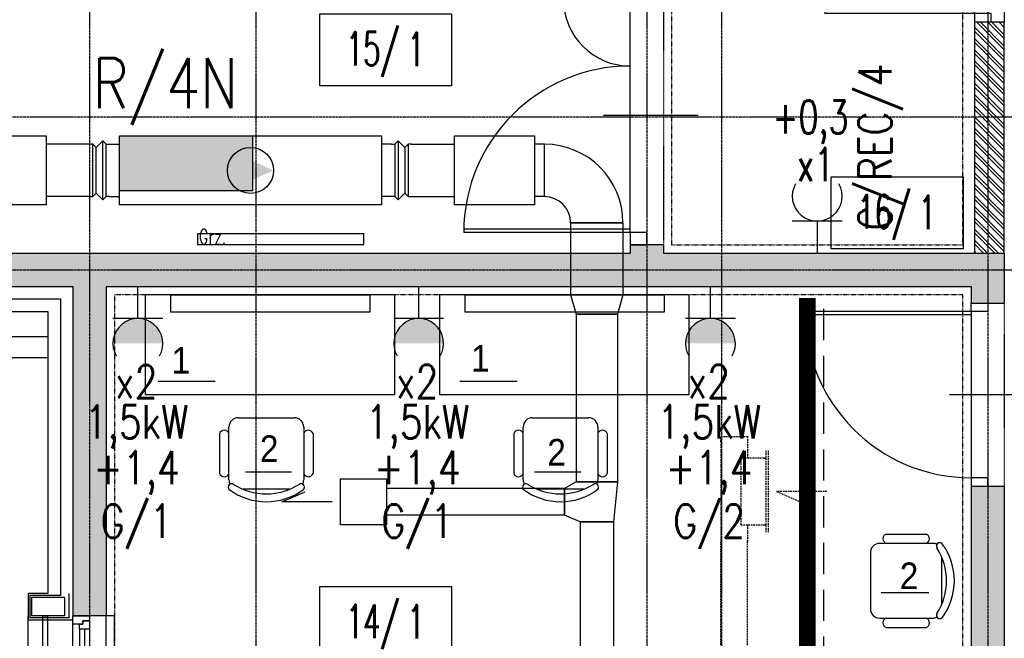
# Model space of a CAD drawing. Extents: x -7228 to 74941, y -112898 to 85621.
# Tile 369 of 635: x 51396 to 51988, y 38503 to 38875. Entities that reach past the tile are written whole.
import ezdxf
from ezdxf.enums import TextEntityAlignment as Align

# ---------------------------------------------------------------- set-up
doc = ezdxf.new("R2010")
doc.units = 0
for name, pattern in [('CENTER', [2, 1.25, -0.25, 0.25, -0.25]), ('DASHDOT', [1, 0.5, -0.25, 0, -0.25]), ('DASHED', [0.75, 0.5, -0.25]), ('DASHED2', [0.375, 0.25, -0.125]), ('DIVIDE', [31.75, 12.7, -6.35, 0, -6.35, 0, -6.35])]:
    doc.linetypes.add(name, pattern=pattern)
doc.layers.get('0').update_dxf_attribs({"color": 101, "linetype": 'CONTINUOUS'})
doc.layers.add('-A_NR', color=8, linetype='CONTINUOUS', plot=False)
for name, color, linetype in [('Drz---drzwi', 5, 'CONTINUOUS'), ('E35', 6, 'CONTINUOUS'), ('E50', 3, 'CONTINUOUS'), ('E50kor', 3, 'CONTINUOUS'), ('Ins-co', 2, 'CONTINUOUS'), ('Ins-went', 141, 'CONTINUOUS'), ('Okn---okna', 5, 'CONTINUOUS'), ('Opis-pom', 6, 'CONTINUOUS'), ('Opis_pom_ramka', 6, 'CONTINUOUS'), ('Os-osie glowne', 1, 'CENTER'), ('Sc-beton', 7, 'CONTINUOUS'), ('Sc-beton-hatch', 86, 'CONTINUOUS'), ('Sc-cegla pustak', 42, 'CONTINUOUS'), ('Sc-cegla pustak-hatch', 8, 'CONTINUOUS'), ('Sc-drewno', 22, 'CONTINUOUS'), ('Sc-izolacja term-styropian', 151, 'STYROPIAN-KA'), ('Sc-nadproza kon', 5, 'DASHED2'), ('Suf-widok', 8, 'CONTINUOUS'), ('W-idok', 8, 'CONTINUOUS'), ('Wyp-meble', 155, 'CONTINUOUS')]:
    doc.layers.add(name, color=color, linetype=linetype)
doc.styles.add('ARIAL_CE', font='ARIAL.TTF', dxfattribs={"width": 0.8})
doc.styles.add('KA wymiar', font='romans.shx', dxfattribs={"width": 0.6})
doc.styles.add('ROMANS', font='romans', dxfattribs={"width": 0.85})
doc.linetypes.add('BATTING', pattern='A,0.0001,-0.1,[134,ltypeshp.shx,S=0.1,R=0,X=-0.1,Y=0],-0.2,[134,ltypeshp.shx,S=0.1,R=180,X=0.1,Y=0],-0.1', length=0.4001)
doc.linetypes.add('STYROPIAN-KA', pattern='A,0.0001,-0.1,[135,ltypeshp.shx,S=0.1,R=0,X=-0.1,Y=0],0,[135,ltypeshp.shx,S=0.1,R=180,X=0.1,Y=0],-0.1', length=0.2001)

# ---------------------------------------------------------------- blocks, each defined once
blk = doc.blocks.new('_DKGJHF')
at = {"ltscale": 7}
for p, q in [((-21.08, -77), (35.92, -77)), ((-5, -147.5), (-105, -147.5)), ((-5, -145.5), (-104.98, -145.5))]:
    blk.add_line(p, q, dxfattribs=at)
for points in [[(5, -7.5), (5, 0), (-5, 0), (-5, -7.5)], [(5, -155), (5, -147.5), (-5, -147.5), (-5, -155)]]:
    blk.add_lwpolyline(points, close=True, dxfattribs=at)
for points in [[(-45, -7.5), (-5, -7.5)], [(-5, -147.5), (-5, -7.5)]]:
    blk.add_lwpolyline(points, dxfattribs=at)
for centre, radius, start, end in [((-5, -7.5), 40, 180, 270), ((-5, -147.5), 100, 90, 180)]:
    blk.add_arc(centre, radius, start, end)
blk = doc.blocks.new('_dhgfkgh')
at = {"ltscale": 7}
for p, q in [((-23, -65), (34, -65)), ((-10, -123), (-99.98, -123)), ((-10, -125), (-100, -125))]:
    blk.add_line(p, q, dxfattribs=at)
for points in [[(0, -5), (0, 0), (-10, 0), (-10, -5)], [(0, -130), (0, -125), (-10, -125), (-10, -130)]]:
    blk.add_lwpolyline(points, close=True, dxfattribs=at)
for points in [[(-40, -5), (-10, -5)], [(-10, -125), (-10, -5)]]:
    blk.add_lwpolyline(points, dxfattribs=at)
for centre, radius, start, end in [((-10, -5), 30, 180, 270), ((-10, -125), 90, 90, 180)]:
    blk.add_arc(centre, radius, start, end)
blk = doc.blocks.new('_jhjhgjdghgg')
at = {"ltscale": 7}
for p, q in [((-10, -5), (-110, -5)), ((-10, -7), (-109.98, -7)), ((-23, -55), (34, -55))]:
    blk.add_line(p, q, dxfattribs=at)
for points in [[(0, 0), (0, -5), (-10, -5), (-10, 0)], [(0, -110), (0, -105), (-10, -105), (-10, -110)]]:
    blk.add_lwpolyline(points, close=True, dxfattribs=at)
blk.add_lwpolyline([(-10, -5), (-10, -105)], dxfattribs=at)
blk.add_arc((-10, -5), 100, 180, 270)
blk = doc.blocks.new('_dsjhgfdfg')
for p, q in [((-28, -150), (-28, 0)), ((-28, 0), (-25, 0)), ((15, 0), (10, 0)), ((15, -150), (15, 0)), ((-10, -145), (-10, -5)), ((-6, -8), (-6, -142)), ((-3, -8), (-3, -142)), ((0, -8), (0, -142)), ((-25, -150), (-28, -150)), ((10, -150), (15, -150))]:
    blk.add_line(p, q)
at = {"linetype": 'DASHED2'}
for p, q in [((10, -150), (10, 0)), ((-25, -150), (-25, 0))]:
    blk.add_line(p, q, dxfattribs=at)
for points in [[(-10, -5), (-10, 0), (0, 0), (0, -3), (-4, -3), (-4, -5)], [(-6, -8), (-6, -5), (-4, -5), (-4, -3), (0, -3), (0, -5), (0, -8)], [(-6, -142), (-6, -145), (-4, -145), (-4, -147), (0, -147), (0, -145), (0, -142)], [(-10, -145), (-10, -150), (0, -150), (0, -147), (-4, -147), (-4, -145)]]:
    blk.add_lwpolyline(points, close=True)
blk = doc.blocks.new('_opis_pom_metka')
at = {"layer": 'Opis_pom_ramka'}
blk.add_lwpolyline([(-33.13, 0), (32.87, 0), (32.87, -36), (-33.13, -36)], close=True, dxfattribs=at)
at = {"style": 'KA wymiar', "width": 0.6}
blk.add_attdef('KO/', text='', height=16.8, dxfattribs=at).set_placement((3.45, -25.87), align=Align.RIGHT)
blk.add_attdef('NR', (3.8, -26.16), '', height=16.8, dxfattribs=at)
blk = doc.blocks.new('_fotel_fryz')
for p, q in [((-16.85, 0), (16.85, 0)), ((-22.46, -37.44), (-22.46, -5.62)), ((22.46, -5.62), (22.46, -37.44)), ((-28.08, -9.59), (-28.08, -33.46)), ((28.08, -9.59), (28.08, -33.46)), ((13.93, -43.06), (-13.93, -43.06))]:
    blk.add_line(p, q)
for centre, radius, start, end in [((-16.85, -5.62), 5.62, 90, 180), ((16.85, -5.62), 5.62, 0, 90), ((-25.27, -10.41), 2.92, 16.2602, 163.7398), ((25.27, -10.41), 2.92, 16.2602, 163.7398), ((-25.27, -32.64), 2.92, 196.2602, 343.7398), ((25.27, -32.64), 2.92, 196.2602, 343.7398), ((-20.82, -41.83), 2.05, 57.97259, 216.69006), ((-16.85, -37.44), 5.62, 180, 207.58444), ((0, -9.03), 36.77, 237.57575, 302.42425), ((20.82, -41.83), 2.05, 323.30994, 122.02741), ((16.85, -37.44), 5.62, 332.41556, 0), ((0, -13.1), 37.44, 233.1301, 306.8699)]:
    blk.add_arc(centre, radius, start, end)
blk = doc.blocks.new('g2')
at = {"layer": 'E35'}
blk.add_line((15, 19.27), (-15, 19.27), dxfattribs=at)
blk.add_arc((0, 34.27), 15, 150, 30, dxfattribs=at)
at = {"layer": 'E50'}
blk.add_line((0, 19.27), (0, 0), dxfattribs=at)

msp = doc.modelspace()

# ---------------------------------------------------------------- hatches: boundary and pattern name
at = {"layer": 'E35'}
for points in [[(51481.655, 38680.363), (51451.655, 38680.363, -1)], [(51650.505, 38680.363), (51620.505, 38680.363, -1)], [(51825.905, 38680.363), (51795.905, 38680.363, -1)]]:
    msp.add_hatch(color=256, dxfattribs=at).paths.add_polyline_path(points)
at = {"layer": 'E50'}
msp.add_hatch(color=256, dxfattribs=at).paths.add_polyline_path([(51535.528, 38771.883), (51535.528, 38804.955), (51455.528, 38804.955), (51455.528, 38771.883)])
at = {"layer": 'Sc-beton-hatch'}
h = msp.add_hatch(dxfattribs=at)
h.set_pattern_fill('ANSI33', color=256, style=0)
h.paths.add_polyline_path([(51347.547, 38734.472), (51347.547, 38744.472), (51327.547, 38744.472), (51327.547, 38714.472), (51427.547, 38714.472), (51427.547, 38516.472), (51447.547, 38516.472), (51447.547, 38714.472), (51967.547, 38714.472), (51967.547, 38704.472), (51987.547, 38704.472), (51987.547, 38734.472), (51782.547, 38734.472), (51782.547, 38739.472), (51762.547, 38739.472), (51762.547, 38734.472)])
h.paths.add_polyline_path([(51447.547, 38366.472), (51427.547, 38366.472), (51427.547, 38266.472), (51447.547, 38266.472)])
h.paths.add_polyline_path([(51967.547, 38076.472), (51907.547, 38076.472), (51907.547, 38056.472), (51967.547, 38056.472), (51967.547, 37546.472), (51987.547, 37546.472), (51987.547, 38056.472), (52278.547, 38056.472), (52278.547, 37741.472), (52298.547, 37741.472), (52351.547, 37741.472), (52351.547, 37761.472), (52298.547, 37761.472), (52298.547, 38076.472), (51987.547, 38076.472), (51987.547, 38594.472), (51967.547, 38594.472)])
h.paths.add_polyline_path([(51447.547, 38076.472), (51447.547, 38116.472), (51427.547, 38116.472), (51427.547, 38016.472), (51447.547, 38016.472), (51447.547, 38056.472), (51807.547, 38056.472), (51807.547, 38076.472)])
at = {"layer": 'Sc-cegla pustak-hatch'}
h = msp.add_hatch(dxfattribs=at)
h.set_pattern_fill('ANSI32', color=256, scale=0.5, angle=90, style=0)
h.paths.add_polyline_path([(51969.547, 38734.472), (51987.547, 38734.472), (51987.547, 38873.472), (51969.547, 38873.472)])

# ---------------------------------------------------------------- linework, layer by layer
at = {"layer": '-A_NR'}
for p, q in [((51478.715, 38657.537), (51513.112, 38657.537)), ((51660.256, 38657.537), (51694.653, 38657.537)), ((51531.266, 38603.127), (51558.975, 38603.127)), ((51705.163, 38603.127), (51732.872, 38603.127)), ((51913.457, 38530.582), (51942.121, 38530.582))]:
    msp.add_line(p, q, dxfattribs=at)
at = {"layer": 'E35'}
for p, q in [((51481.603, 38695.202), (51451.603, 38695.202)), ((51650.454, 38695.202), (51620.454, 38695.202)), ((51825.853, 38695.202), (51795.853, 38695.202))]:
    msp.add_line(p, q, dxfattribs=at)
for centre in [(51466.603, 38680.202), (51635.454, 38680.202), (51810.853, 38680.202)]:
    msp.add_arc(centre, 15, 330, 210, dxfattribs=at)
at = {"layer": 'E50'}
for p, q in [((51466.603, 38695.202), (51466.603, 38714.472)), ((51635.454, 38695.202), (51635.454, 38714.472)), ((51810.853, 38695.202), (51810.853, 38714.472))]:
    msp.add_line(p, q, dxfattribs=at)
msp.add_lwpolyline([(51535.528, 38804.955), (51535.528, 38771.883), (51455.528, 38771.883), (51455.528, 38804.955)], close=True, dxfattribs=at)
at = {"layer": 'E50', "const_width": 10}
msp.add_lwpolyline([(51869.057, 37782.176), (51869.057, 38707.522)], dxfattribs=at)
at = {"layer": 'E50kor', "linetype": 'DASHED2', "ltscale": 75}
msp.add_line((51879.057, 37782.176), (51879.057, 38707.522), dxfattribs=at)
at = {"layer": 'Ins-co'}
msp.add_lwpolyline([(51502.547, 38746.073), (51502.547, 38739.673), (51602.547, 38739.673), (51602.547, 38746.073)], close=True, dxfattribs=at)
at = {"layer": 'Ins-went', "ltscale": 2}
for p, q in [((51363.528, 38804.955), (51411.528, 38804.955)), ((51411.528, 38804.955), (51411.528, 38763.455)), ((51417.528, 38799.955), (51411.528, 38799.955)), ((51437.528, 38799.955), (51417.528, 38799.955)), ((51439.528, 38799.955), (51437.528, 38799.955)), ((51439.528, 38799.955), (51441.528, 38797.955)), ((51439.528, 38768.455), (51439.528, 38799.955)), ((51441.528, 38797.955), (51445.528, 38801.955)), ((51445.528, 38766.455), (51445.528, 38801.955)), ((51445.528, 38801.955), (51447.528, 38799.955)), ((51447.528, 38768.455), (51447.528, 38799.955)), ((51447.528, 38799.955), (51449.528, 38799.955)), ((51449.528, 38799.955), (51455.528, 38799.955)), ((51455.528, 38804.955), (51613.128, 38804.955)), ((51455.528, 38763.455), (51455.528, 38804.955)), ((51613.128, 38804.955), (51613.128, 38763.455)), ((51619.128, 38799.955), (51613.128, 38799.955)), ((51619.128, 38799.955), (51621.128, 38799.955)), ((51621.128, 38799.955), (51623.128, 38801.955)), ((51621.128, 38799.955), (51621.128, 38768.455)), ((51623.128, 38801.955), (51623.128, 38766.455)), ((51623.128, 38801.955), (51627.128, 38797.955)), ((51627.128, 38797.955), (51629.128, 38799.955)), ((51631.128, 38799.955), (51629.128, 38799.955)), ((51629.128, 38799.955), (51629.128, 38768.455)), ((51631.128, 38799.955), (51651.028, 38799.955)), ((51651.028, 38799.955), (51657.028, 38799.955)), ((51657.028, 38804.955), (51705.028, 38804.955)), ((51657.028, 38763.455), (51657.028, 38804.955)), ((51705.028, 38804.955), (51705.028, 38763.455)), ((51711.028, 38799.955), (51705.028, 38799.955)), ((51441.528, 38770.455), (51441.528, 38797.955)), ((51627.128, 38797.955), (51627.128, 38770.455)), ((51441.528, 38770.455), (51439.528, 38768.455)), ((51445.528, 38766.455), (51441.528, 38770.455)), ((51627.128, 38770.455), (51623.128, 38766.455)), ((51629.128, 38768.455), (51627.128, 38770.455)), ((51417.528, 38768.455), (51411.528, 38768.455)), ((51437.528, 38768.455), (51417.528, 38768.455)), ((51437.528, 38768.455), (51439.528, 38768.455)), ((51447.528, 38768.455), (51445.528, 38766.455)), ((51449.528, 38768.455), (51447.528, 38768.455)), ((51449.528, 38768.455), (51455.528, 38768.455)), ((51619.128, 38768.455), (51613.128, 38768.455)), ((51621.128, 38768.455), (51619.128, 38768.455)), ((51623.128, 38766.455), (51621.128, 38768.455)), ((51629.128, 38768.455), (51631.128, 38768.455)), ((51631.128, 38768.455), (51651.028, 38768.455)), ((51651.028, 38768.455), (51657.028, 38768.455)), ((51711.028, 38768.455), (51705.028, 38768.455)), ((51411.528, 38763.455), (51363.528, 38763.455)), ((51613.128, 38763.455), (51455.528, 38763.455)), ((51705.028, 38763.455), (51657.028, 38763.455)), ((51726.778, 38752.705), (51758.278, 38752.705)), ((51726.778, 38752.705), (51726.778, 38709.505)), ((51758.278, 38752.705), (51726.778, 38752.705)), ((51758.278, 38752.705), (51758.278, 38709.505)), ((51726.778, 38709.505), (51758.278, 38709.505)), ((51726.778, 38709.505), (51730.028, 38697.805)), ((51758.278, 38709.505), (51726.778, 38709.505)), ((51758.278, 38709.505), (51755.028, 38697.805)), ((51730.028, 38697.805), (51755.028, 38697.805)), ((51730.028, 38697.805), (51730.028, 38597.005)), ((51755.028, 38697.805), (51730.028, 38697.805)), ((51755.028, 38697.805), (51755.028, 38597.005)), ((51730.028, 38597.051), (51723.028, 38593.051)), ((51723.028, 38593.051), (51723.028, 38577.051)), ((51723.028, 38577.051), (51723.028, 38593.051)), ((51730.028, 38597.051), (51755.028, 38597.051)), ((51755.028, 38597.005), (51730.028, 38597.005)), ((51755.028, 38597.051), (51752.528, 38573.051)), ((51732.528, 38573.051), (51723.028, 38577.051)), ((51732.528, 38573.051), (51752.528, 38573.051)), ((51732.528, 38573.051), (51732.528, 38422.351)), ((51752.528, 38573.051), (51732.528, 38573.051)), ((51752.528, 38573.051), (51752.528, 38422.351))]:
    msp.add_line(p, q, dxfattribs=at)
at = {"layer": 'Ins-went', "linetype": 'DASHED', "ltscale": 2}
for p, q in [((51817.137, 38621.228), (51817.137, 38624.228)), ((51817.137, 38624.228), (51833.137, 38624.228)), ((51833.137, 38624.228), (51833.137, 38621.228)), ((51817.137, 38621.228, 3630), (51817.137, 38561.228, 3630)), ((51833.137, 38621.228, 3630), (51833.137, 38611.228, 3630)), ((51843.137, 38611.228, 3630), (51829.137, 38611.228, 3630)), ((51829.137, 38611.228, 3630), (51829.137, 38571.228, 3630)), ((51829.137, 38611.228, 3630), (51829.137, 38571.228, 3630)), ((51843.137, 38611.228), (51844.137, 38611.228)), ((51844.137, 38615.728), (51844.137, 38566.728)), ((51845.637, 38615.728), (51845.637, 38566.728)), ((51829.137, 38571.228, 3630), (51843.137, 38571.228, 3630)), ((51833.137, 38571.228, 3630), (51833.137, 38561.228, 3630)), ((51843.137, 38571.228), (51844.137, 38571.228)), ((51817.137, 38471.971), (51817.137, 38561.271)), ((51833.137, 38471.971), (51833.137, 38561.271))]:
    msp.add_line(p, q, dxfattribs=at)
at = {"layer": 'Ins-went', "ltscale": 2}
for points in [[(51711.028, 38768.455), (51711.028, 38799.955)], [(51723.028, 38593.051), (51616.057, 38593.051)], [(51583.357, 38585.051), (51553.119, 38585.051), (51567.133, 38591.073)], [(51723.028, 38577.051), (51616.057, 38577.051)]]:
    msp.add_lwpolyline(points, dxfattribs=at)
msp.add_lwpolyline([(51588.357, 38598.901), (51616.057, 38598.901), (51616.057, 38571.201), (51588.357, 38571.201)], close=True, dxfattribs=at)
at = {"layer": 'Ins-went', "linetype": 'DASHED', "ltscale": 2}
msp.add_lwpolyline([(51880.875, 38591.228), (51850.637, 38591.228), (51864.651, 38585.206)], dxfattribs=at)
at = {"layer": 'Ins-went', "ltscale": 2}
msp.add_circle((51534.328, 38784.205), 13.833, dxfattribs=at)
for radius in [47.25, 15.75]:
    msp.add_arc((51711.028, 38752.705), radius, 0, 90, dxfattribs=at)
msp.add_solid([(51525.178, 38794.58), (51548.162, 38784.205), (51525.178, 38773.83)], dxfattribs=at)
at = {"layer": 'Os-osie glowne'}
for points in [[(51437.547, 39998.472), (51437.547, 34021.472)], [(51537.547, 39998.472), (51537.547, 33951.472)], [(51772.547, 39998.472), (51772.547, 33951.472)], [(51817.547, 39998.472), (51817.547, 34021.472)], [(51977.547, 39998.472), (51977.547, 34021.472)], [(50700.047, 38816.472), (62792.547, 38816.472)], [(50700.047, 38724.472), (62792.547, 38724.472)]]:
    msp.add_lwpolyline(points, dxfattribs=at)
at = {"layer": 'Sc-beton'}
for points in [[(51762.547, 38739.472), (51762.547, 38734.472)], [(51782.547, 38739.472), (51762.547, 38739.472)], [(51782.547, 38739.472), (51782.547, 38734.472)], [(51347.547, 38734.472), (51762.547, 38734.472)], [(51782.547, 38734.472), (51987.547, 38734.472)], [(51987.547, 38734.472), (51987.547, 38704.472)], [(51327.547, 38714.472), (51427.547, 38714.472)], [(51427.547, 38714.472), (51427.547, 38516.472)], [(51447.547, 38714.472), (51447.547, 38516.472)], [(51447.547, 38714.472), (51967.547, 38714.472)], [(51967.547, 38714.472), (51967.547, 38704.472)], [(51967.547, 38704.472), (51987.547, 38704.472)], [(51967.547, 38594.472), (51967.547, 38076.472)], [(51967.547, 38594.472), (51987.547, 38594.472)], [(51987.547, 38594.472), (51987.547, 38076.472)], [(51447.547, 38516.472), (51427.547, 38516.472)]]:
    msp.add_lwpolyline(points, dxfattribs=at)
at = {"layer": 'Sc-cegla pustak'}
for points in [[(51969.547, 38873.472), (51969.547, 38734.472)], [(51969.547, 38873.472), (51987.547, 38873.472)], [(51987.547, 38734.472), (51987.547, 38873.472)]]:
    msp.add_lwpolyline(points, dxfattribs=at)
at = {"layer": 'Sc-drewno'}
msp.add_lwpolyline([(51297.547, 38684.472), (51412.547, 38684.472)], dxfattribs=at)
at = {"layer": 'Sc-izolacja term-styropian', "linetype": 'BATTING', "ltscale": 0.35}
for points in [[(51320.047, 38706.972), (51420.047, 38706.972)], [(51420.047, 38706.972), (51420.047, 38528.722)]]:
    msp.add_lwpolyline(points, dxfattribs=at)
at = {"layer": 'Sc-izolacja term-styropian', "linetype": 'ByBlock'}
for points in [[(51312.547, 38699.472), (51412.547, 38699.472)], [(51412.547, 38699.472), (51412.547, 38529.972)], [(51400.547, 38529.972), (51400.547, 38513.972)], [(51412.547, 38529.972), (51400.547, 38529.972)], [(51402.547, 38527.472), (51402.547, 38516.472)], [(51422.547, 38527.472), (51402.547, 38527.472)], [(51422.547, 38527.472), (51422.547, 38516.472)], [(51422.547, 38527.472), (51422.547, 38516.472)], [(51422.547, 38516.472), (51402.547, 38516.472)], [(51427.547, 38513.972), (51400.547, 38513.972)]]:
    msp.add_lwpolyline(points, dxfattribs=at)
at = {"layer": 'Sc-izolacja term-styropian', "linetype": 'BATTING', "ltscale": 0.05}
for points in [[(51401.547, 38528.722), (51401.547, 38515.222)], [(51420.047, 38528.722), (51401.547, 38528.722)], [(51425.047, 38515.222), (51401.547, 38515.222)]]:
    msp.add_lwpolyline(points, dxfattribs=at)
at = {"layer": 'Sc-izolacja term-styropian', "linetype": 'BATTING', "ltscale": 0.12}
msp.add_lwpolyline([(51425.047, 38529.972), (51425.047, 38515.222)], dxfattribs=at)
at = {"layer": 'Sc-nadproza kon', "linetype": 'DASHDOT', "ltscale": 0.5}
for points in [[(51987.547, 39003.472), (51987.547, 38873.472)], [(51782.547, 38894.472), (51782.547, 38739.472)], [(51987.547, 38704.472), (51987.547, 38594.472)]]:
    msp.add_lwpolyline(points, dxfattribs=at)
at = {"layer": 'Suf-widok', "linetype": 'DIVIDE', "ltscale": 0.02}
for points in [[(51820.547, 39041.385), (51820.547, 38894.472), (51787.547, 38894.472), (51787.547, 38739.472), (51962.547, 38739.472), (51962.547, 39041.469)], [(51962.547, 38709.472), (51452.547, 38709.472), (51452.547, 38081.472), (51757.547, 38081.472), (51757.547, 38104.472), (51798.547, 38104.472), (51798.547, 38081.472), (51962.547, 38081.472), (51962.547, 38294.472), (51875.547, 38294.472), (51875.547, 38335.472), (51962.547, 38335.472)]]:
    msp.add_lwpolyline(points, close=True, dxfattribs=at)
at = {"layer": 'W-idok'}
for points in [[(51412.547, 38671.472), (51220.547, 38671.472)], [(51400.547, 37868.972), (51400.547, 38516.472)]]:
    msp.add_lwpolyline(points, dxfattribs=at)
at = {"layer": 'Wyp-meble'}
for p, q in [((51916.597, 38565.674), (51940.465, 38565.674)), ((51944.443, 38560.058), (51912.619, 38560.058)), ((51907.003, 38554.442), (51907.003, 38520.746)), ((51950.059, 38523.666), (51950.059, 38551.522)), ((51912.619, 38515.13), (51944.443, 38515.13)), ((51916.597, 38509.514), (51940.465, 38509.514))]:
    msp.add_line(p, q, dxfattribs=at)
for points in [[(51471.06, 38649.472), (51621.06, 38649.472), (51621.06, 38709.472), (51471.06, 38709.472)], [(51471.06, 38649.472), (51621.06, 38649.472), (51621.06, 38709.472), (51471.06, 38709.472)], [(51486.506, 38709.472), (51606.06, 38709.472), (51606.06, 38699.02), (51486.506, 38699.02)], [(51486.506, 38709.472), (51606.06, 38709.472), (51606.06, 38699.02), (51486.506, 38699.02)], [(51647.969, 38649.472), (51797.969, 38649.472), (51797.969, 38709.472), (51647.969, 38709.472)], [(51647.969, 38649.472), (51797.969, 38649.472), (51797.969, 38709.472), (51647.969, 38709.472)], [(51663.415, 38709.472), (51782.969, 38709.472), (51782.969, 38699.02), (51663.415, 38699.02)]]:
    msp.add_lwpolyline(points, close=True, dxfattribs=at)
for centre, radius, start, end in [((51917.416, 38562.866), 2.925, 106.260205, 253.739795), ((51939.646, 38562.866), 2.925, 286.260205, 73.739795), ((51912.619, 38554.442), 5.616, 90, 180), ((51944.443, 38554.442), 5.616, 62.415559, 90), ((51948.833, 38558.412), 2.053, 53.309935, 212.027413), ((51916.033, 38537.594), 36.766, 327.575753, 32.424247), ((51920.107, 38537.594), 37.44, 323.130102, 36.869898), ((51912.619, 38520.746), 5.616, 180, 270), ((51944.443, 38520.746), 5.616, 270, 297.584441), ((51948.833, 38516.777), 2.053, 147.972587, 306.690065), ((51917.416, 38512.322), 2.925, 106.260205, 253.739795), ((51939.646, 38512.322), 2.925, 286.260205, 73.739795)]:
    msp.add_arc(centre, radius, start, end, dxfattribs=at)

# ---------------------------------------------------------------- block references
at = {"layer": 'Drz---drzwi'}
for name, p in [('_dhgfkgh', (51979.547, 39003.472)), ('_DKGJHF', (51767.547, 38894.472)), ('_jhjhgjdghgg', (51977.547, 38704.472))]:
    msp.add_blockref(name, p, dxfattribs=at)
at = {"layer": 'E35', "rotation": 359.9999999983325}
msp.add_blockref('g2', (51875.047, 38734.472), dxfattribs=at)
at = {"layer": 'Okn---okna'}
msp.add_blockref('_dsjhgfdfg', (51437.547, 38516.472), dxfattribs=at)
at = {"layer": 'Opis-pom'}
ref = msp.add_blockref('_opis_pom_metka', (51615.824, 38878.3), dxfattribs=dict(at, xscale=1.2, yscale=1.2, zscale=1.2))
ref.add_attrib('KO/', '15/', dxfattribs={"layer": '0', "height": 20.16, "style": 'KA wymiar', "width": 0.6}).set_placement((51623.862, 38847.258), align=Align.RIGHT)
ref.add_attrib('NR', '1', (51628.596, 38846.902), dxfattribs={"layer": '0', "height": 20.16, "style": 'KA wymiar', "width": 0.6})
ref = msp.add_blockref('_opis_pom_metka', (51923.298, 38780.357), dxfattribs=dict(at, xscale=1.2, yscale=1.2, zscale=1.2))
ref.add_attrib('KO/', '16/', dxfattribs={"layer": '0', "height": 20.16, "style": 'KA wymiar', "width": 0.6}).set_placement((51931.336, 38749.316), align=Align.RIGHT)
ref.add_attrib('NR', '1', (51936.071, 38748.96), dxfattribs={"layer": '0', "height": 20.16, "style": 'KA wymiar', "width": 0.6})
ref = msp.add_blockref('_opis_pom_metka', (51615.824, 38534.175), dxfattribs=dict(at, xscale=1.2, yscale=1.2, zscale=1.2))
ref.add_attrib('KO/', '14/', dxfattribs={"layer": '0', "height": 20.16, "style": 'KA wymiar', "width": 0.6}).set_placement((51623.862, 38503.133), align=Align.RIGHT)
ref.add_attrib('NR', '1', (51628.596, 38502.777), dxfattribs={"layer": '0', "height": 20.16, "style": 'KA wymiar', "width": 0.6})
at = {"layer": 'Wyp-meble'}
for p in [(51543.831, 38635.595), (51720.741, 38635.595)]:
    msp.add_blockref('_fotel_fryz', p, dxfattribs=at)

# ---------------------------------------------------------------- texts
at = {"layer": '-A_NR', "style": 'ARIAL_CE', "width": 0.9}
for s, p in [('1', (51486.87, 38662.032)), ('1', (51666.912, 38663.326)), ('2', (51539.975, 38608.978)), ('2', (51712.757, 38606.805)), ('2', (51924.657, 38532.56))]:
    msp.add_text(s, height=16, dxfattribs=at).set_placement(p)
at = {"layer": 'E35', "style": 'ROMANS'}
for s, rotation, width, p in [('G/REC/4', 90, 0.8, (51911.249, 38798.372)), ('+0,3', 360, 0.7, (51870.982, 38813.295)), ('x1', 360, 0.7, (51874.116, 38787.804)), ('1,5kW', 360, 0.8, (51465.851, 38630.055, -2)), ('1,5kW', 360, 0.8, (51634.701, 38630.085)), ('1,5kW', 360, 0.8, (51810.101, 38630.085)), ('+1,4', 360, 0.8, (51465.791, 38602.522, -2)), ('+1,4', 360, 0.8, (51634.642, 38602.551)), ('+1,4', 360, 0.8, (51810.041, 38602.551)), ('G/1', 360, 0.8, (51465.791, 38572.013, -2)), ('G/1', 360, 0.8, (51634.642, 38572.043)), ('G/2', 360, 0.8, (51810.041, 38572.043))]:
    msp.add_text(s, height=20, rotation=rotation, dxfattribs=dict(at, width=width)).set_placement(p, align=Align.MIDDLE)
at = {"layer": 'E35', "style": 'ROMANS', "width": 0.8}
for p in [(51465.672, 38657.254, -2), (51634.522, 38657.284), (51809.922, 38657.284)]:
    msp.add_text('x2', height=20, dxfattribs=at).set_placement(p, align=Align.MIDDLE)
at = {"layer": 'E50', "style": 'ROMANS', "width": 0.8}
msp.add_text('R/4N', height=30, dxfattribs=at).set_placement((51439.385, 38821.615))
at = {"layer": 'Ins-co', "style": 'ROMANS', "width": 0.7}
msp.add_text('Grz.', height=9, dxfattribs=at).set_placement((51503.29, 38739.93))

doc.saveas('drawing.dxf')
